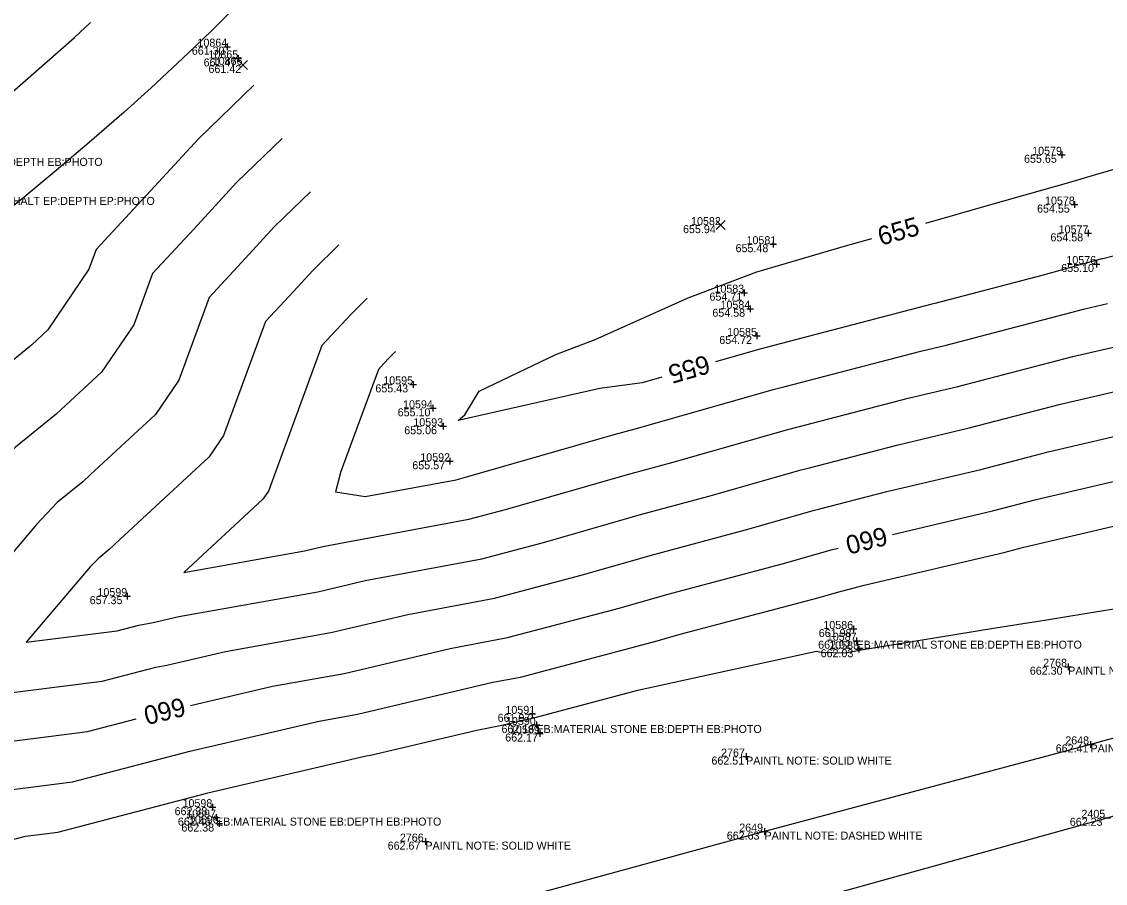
# Model space of a CAD drawing. Extents: x 2129350 to 2137777, y 657588 to 659885.
# Drawn here: x 2131657.6 to 2131820.1, y 658361.5 to 658490.7 of the extents above; entities that cross this region are included whole.
import ezdxf

# ---------------------------------------------------------------- set-up
doc = ezdxf.new("R2010")
doc.units = 0
for name, color, linetype in [('DT_X_Contour_Major', 7, 'Continuous'), ('DT_X_Contour_Minor', 7, 'Continuous'), ('PV_X_COP', 7, 'Continuous'), ('SV_X_Random_Point', 7, 'Continuous'), ('SV_X_Shot_Marker', 7, 'Continuous'), ('SV_X_Text_Comment', 7, 'Continuous'), ('SV_X_Text_Elevation', 7, 'Continuous'), ('SV_X_Text_Name', 7, 'Continuous')]:
    doc.layers.add(name, color=color, linetype=linetype)

msp = doc.modelspace()

# ---------------------------------------------------------------- linework, layer by layer
at = {"layer": 'DT_X_Contour_Major'}
for points in [[(2131587.83, 658430.96), (2131594.65, 658435.12), (2131596.1, 658436.14), (2131598.43, 658437.84), (2131600.3, 658439.01), (2131603.96, 658441.41), (2131611.02, 658446.03), (2131615.24, 658448.99), (2131619.72, 658452.05), (2131621.08, 658453.01), (2131629.2, 658458.85), (2131633.37, 658461.99), (2131639.62, 658466.7), (2131644.22, 658470.31), (2131651.4, 658476.15), (2131654.51, 658478.71), (2131663.84, 658486.89), (2131665.51, 658488.34), (2131667.91, 658490.59)], [(2131793.17, 658460.48), (2131802.91, 658463.31), (2131814.64, 658466.6), (2131816.48, 658467.13), (2131818.32, 658467.69), (2131832.55, 658471.79), (2131842.31, 658474.83), (2131856.04, 658478.76), (2131866.32, 658482.02), (2131866.6, 658482.08), (2131878.55, 658485.24), (2131889.39, 658487.58)], [(2131696.63, 658473.2), (2131689.8, 658466.57), (2131683.43, 658459.65), (2131677.2, 658452.93), (2131674.38, 658445.27), (2131669.55, 658438.14), (2131663.49, 658432.53), (2131662.76, 658431.85), (2131656.65, 658426.9), (2131651.69, 658421.69), (2131643.97, 658412.58), (2131639.96, 658408.53), (2131636.56, 658404.2), (2131631.64, 658398.31)], [(2131858.26, 658465.52), (2131844.22, 658461.7), (2131843.82, 658461.6), (2131827.47, 658457.14), (2131819.72, 658455.17), (2131819.58, 658455.13), (2131818.62, 658454.89), (2131810.8, 658452.68), (2131794.52, 658448.43), (2131794.1, 658448.33), (2131770.38, 658442.15), (2131768.46, 658441.65), (2131761.65, 658439.71)], [(2131753.58, 658437.4), (2131750.65, 658436.56), (2131744.27, 658435.69), (2131723.05, 658430.91), (2131724.03, 658431.74), (2131726.2, 658435.32), (2131737.68, 658440.82), (2131743.6, 658443.07), (2131757.54, 658449.28), (2131767.81, 658453.2), (2131768.54, 658453.42), (2131781.12, 658457.08), (2131785.09, 658458.19)], [(2131788.16, 658413.83), (2131803.16, 658417.34), (2131809.72, 658419.05), (2131827.46, 658423.2), (2131828.01, 658423.34), (2131828.29, 658423.41), (2131846.49, 658428.01), (2131852.49, 658429.65), (2131871.13, 658434.35), (2131876.7, 658435.86), (2131877.15, 658435.97), (2131877.31, 658436.01), (2131885.19, 658437.98)], [(2131682.9, 658388.18), (2131695.18, 658391.05), (2131705.93, 658392.98), (2131721.84, 658396.73), (2131730.43, 658398.34), (2131747.18, 658402.78), (2131754.34, 658404.83), (2131771.65, 658409.42), (2131778.46, 658411.37), (2131778.99, 658411.51), (2131780.02, 658411.77)], [(2131625.86, 658392.31), (2131624.86, 658391.68), (2131622.53, 658389.72), (2131620.27, 658387.87), (2131604.94, 658372.61), (2131627.02, 658377.81), (2131632.56, 658379.1), (2131638.21, 658380.56), (2131655.35, 658382.73), (2131667.43, 658384.26), (2131674.74, 658386.18)]]:
    msp.add_lwpolyline(points, dxfattribs=at)
at = {"layer": 'DT_X_Contour_Minor'}
for points in [[(2131691.86, 658495.29), (2131685.98, 658489.31), (2131682.57, 658486.05), (2131676.98, 658480.81), (2131672.92, 658477.14), (2131667.71, 658472.6), (2131662.76, 658468.37), (2131658.24, 658464.65), (2131652.18, 658459.75)], [(2131692.37, 658481.2), (2131684.06, 658473.13), (2131676.31, 658464.71), (2131668.73, 658456.52), (2131667.65, 658453.59), (2131661.49, 658444.49), (2131659.08, 658442.27), (2131658.79, 658442), (2131650.42, 658435.21)], [(2131700.89, 658465.21), (2131695.53, 658460.02), (2131690.54, 658454.59), (2131685.66, 658449.33), (2131681.11, 658436.95), (2131677.62, 658431.79), (2131667.89, 658422.79), (2131666.72, 658421.7), (2131662.88, 658418.59), (2131659.77, 658415.32), (2131648.03, 658401.47)], [(2131705.14, 658457.22), (2131701.27, 658453.46), (2131697.66, 658449.54), (2131694.13, 658445.73), (2131687.85, 658428.63), (2131685.68, 658425.44), (2131672.3, 658413.05), (2131670.68, 658411.55), (2131669.12, 658410.28), (2131667.85, 658408.95), (2131658.26, 658397.64), (2131671.88, 658399.37), (2131675.16, 658400.23), (2131677.28, 658400.59), (2131681.13, 658401.49), (2131701.96, 658405.23), (2131709.09, 658406.91), (2131726.57, 658410.18), (2131735.82, 658412.63), (2131750.39, 658416.82), (2131760.62, 658419.53), (2131774.46, 658423.48), (2131775.55, 658423.77), (2131789.01, 658427.27), (2131799.7, 658429.78), (2131813.38, 658433.35), (2131823.94, 658435.81)], [(2131709.4, 658449.23), (2131707.01, 658446.91), (2131704.78, 658444.48), (2131702.6, 658442.13), (2131694.58, 658420.31), (2131693.75, 658419.09), (2131681.89, 658408.11), (2131699.98, 658411.36), (2131702.71, 658412), (2131724.64, 658416.1), (2131730.14, 658417.56), (2131748.42, 658422.81), (2131755.1, 658424.58), (2131772.46, 658429.54), (2131773.82, 658429.9), (2131790.71, 658434.29), (2131797.97, 658435.99), (2131815.21, 658440.49), (2131822.18, 658442.12)], [(2131713.65, 658441.23), (2131712.74, 658440.35), (2131711.9, 658439.43), (2131711.07, 658438.53), (2131705.45, 658423.25), (2131704.64, 658420.21), (2131709.09, 658419.48), (2131722.71, 658422.02), (2131724.46, 658422.49), (2131746.44, 658428.8), (2131749.59, 658429.63), (2131770.46, 658435.6), (2131772.1, 658436.02), (2131792.41, 658441.31), (2131796.25, 658442.21), (2131817.04, 658447.64), (2131820.42, 658448.43)], [(2131652.54, 658389.65), (2131669.66, 658391.82), (2131677.7, 658393.93), (2131679.33, 658394.21), (2131688.15, 658396.27), (2131703.95, 658399.1), (2131715.46, 658401.82), (2131728.5, 658404.26), (2131741.5, 658407.7), (2131752.37, 658410.83), (2131766.13, 658414.48), (2131776.46, 658417.43), (2131777.27, 658417.64), (2131787.32, 658420.25), (2131801.43, 658423.56), (2131811.55, 658426.2), (2131825.7, 658429.51)], [(2131648.16, 658374.55), (2131658.16, 658375.82), (2131665.21, 658376.71), (2131682.77, 658381.33), (2131683.43, 658381.44), (2131702.2, 658385.82), (2131707.91, 658386.85), (2131728.22, 658391.64), (2131732.36, 658392.41), (2131752.86, 658397.85), (2131756.32, 658398.84), (2131777.16, 658404.37), (2131780.46, 658405.31), (2131780.72, 658405.38), (2131783.92, 658406.21), (2131804.89, 658411.12), (2131807.89, 658411.91), (2131829.22, 658416.89)], [(2131637.38, 658363.19), (2131658.12, 658368.55), (2131660.97, 658368.91), (2131662.99, 658369.16), (2131685.31, 658375.03), (2131685.48, 658375.06), (2131709.23, 658380.6), (2131709.89, 658380.72), (2131725.81, 658384.48), (2131729.34, 658385.14), (2131734.38, 658386.3), (2131749.96, 658390.44), (2131758.41, 658392.29), (2131776.78, 658396.3), (2131777.48, 658396.18), (2131781.13, 658396.06), (2131782.95, 658396.4), (2131783.26, 658396.45), (2131783.47, 658396.49), (2131803.62, 658399.8), (2131809.39, 658400.72), (2131809.44, 658400.73), (2131824.14, 658403.13)]]:
    msp.add_lwpolyline(points, dxfattribs=at)
at = {"layer": 'PV_X_COP'}
for points in [[(2132202.83, 658488.38), (2132155.56, 658475.63), (2132106.82, 658462.06), (2132058.23, 658448.72), (2132010.68, 658435.63), (2131961.6, 658422.31), (2131914.05, 658409.25), (2131865.68, 658395.41), (2131817.88, 658382.33), (2131768.98, 658369.25), (2131721.26, 658356.24), (2131673.31, 658343.07), (2131624.9, 658329.64), (2131575.84, 658315.95), (2131528.03, 658302.66), (2131480.18, 658289.6)], [(2131434.96, 658264.62), (2131482.99, 658278.86), (2131531.35, 658291.7), (2131579.8, 658304.53), (2131627.59, 658318.32), (2131676.42, 658331.06), (2131724.39, 658344.88), (2131772.33, 658357.98), (2131820.4, 658371.32), (2131868.44, 658385.3), (2131917.07, 658397.56), (2131965.01, 658411.3), (2132013.65, 658424.51), (2132062, 658437.37), (2132109.91, 658450.62), (2132158.56, 658463.82), (2132206.06, 658477.43)]]:
    msp.add_lwpolyline(points, dxfattribs=at)
at = {"layer": 'SV_X_Random_Point'}
for p, q in [((2131690.1, 658483.55), (2131691.43, 658484.89)), ((2131690.1, 658484.89), (2131691.43, 658483.55)), ((2131761.74, 658459.54), (2131763.08, 658460.87)), ((2131761.74, 658460.87), (2131763.08, 658459.54))]:
    msp.add_line(p, q, dxfattribs=at)
at = {"layer": 'SV_X_Shot_Marker'}
for p, q in [((2131687.89, 658486.96), (2131688.89, 658486.96)), ((2131688.39, 658487.46), (2131688.39, 658486.46)), ((2131688.39, 658486.96), (2131688.39, 658486.96)), ((2131690.05, 658485.7), (2131690.05, 658484.7)), ((2131689.55, 658485.2), (2131690.55, 658485.2)), ((2131690.05, 658485.2), (2131690.05, 658485.2)), ((2131813.07, 658470.75), (2131814.07, 658470.75)), ((2131813.57, 658471.25), (2131813.57, 658470.25)), ((2131813.57, 658470.75), (2131813.57, 658470.75)), ((2131815, 658463.28), (2131816, 658463.28)), ((2131815.5, 658463.78), (2131815.5, 658462.78)), ((2131815.5, 658463.28), (2131815.5, 658463.28)), ((2131817.53, 658459.47), (2131817.53, 658458.47)), ((2131770.3, 658457.84), (2131770.3, 658456.84)), ((2131817.03, 658458.97), (2131818.03, 658458.97)), ((2131817.53, 658458.97), (2131817.53, 658458.97)), ((2131769.8, 658457.34), (2131770.8, 658457.34)), ((2131770.3, 658457.34), (2131770.3, 658457.34)), ((2131818.27, 658454.37), (2131819.27, 658454.37)), ((2131818.77, 658454.87), (2131818.77, 658453.87)), ((2131818.77, 658454.37), (2131818.77, 658454.37)), ((2131765.42, 658450.07), (2131766.42, 658450.07)), ((2131765.92, 658450.57), (2131765.92, 658449.57)), ((2131765.92, 658450.07), (2131765.92, 658450.07)), ((2131766.82, 658448.16), (2131766.82, 658447.16)), ((2131766.32, 658447.66), (2131767.32, 658447.66)), ((2131766.82, 658447.66), (2131766.82, 658447.66)), ((2131767.32, 658443.58), (2131768.32, 658443.58)), ((2131767.82, 658444.08), (2131767.82, 658443.08)), ((2131767.82, 658443.58), (2131767.82, 658443.58)), ((2131716.27, 658436.82), (2131716.27, 658435.82)), ((2131715.77, 658436.32), (2131716.77, 658436.32)), ((2131716.27, 658436.32), (2131716.27, 658436.32)), ((2131719.23, 658433.23), (2131719.23, 658432.23)), ((2131718.73, 658432.73), (2131719.73, 658432.73)), ((2131719.23, 658432.73), (2131719.23, 658432.73)), ((2131720.28, 658430.04), (2131721.28, 658430.04)), ((2131720.78, 658430.54), (2131720.78, 658429.54)), ((2131720.78, 658430.04), (2131720.78, 658430.04)), ((2131721.8, 658425.29), (2131721.8, 658424.29)), ((2131721.3, 658424.79), (2131722.3, 658424.79)), ((2131721.8, 658424.79), (2131721.8, 658424.79)), ((2131672.91, 658404.56), (2131673.91, 658404.56)), ((2131673.41, 658405.06), (2131673.41, 658404.06)), ((2131673.41, 658404.56), (2131673.41, 658404.56)), ((2131781.84, 658399.64), (2131782.84, 658399.64)), ((2131782.34, 658400.14), (2131782.34, 658399.14)), ((2131782.34, 658399.64), (2131782.34, 658399.64)), ((2131782.28, 658397.88), (2131783.28, 658397.88)), ((2131782.78, 658398.38), (2131782.78, 658397.38)), ((2131782.78, 658397.88), (2131782.78, 658397.88)), ((2131782.65, 658396.59), (2131783.65, 658396.59)), ((2131783.15, 658397.09), (2131783.15, 658396.09)), ((2131783.15, 658396.59), (2131783.15, 658396.59)), ((2131814.54, 658394.48), (2131814.54, 658393.48)), ((2131814.04, 658393.98), (2131815.04, 658393.98)), ((2131814.54, 658393.98), (2131814.54, 658393.98)), ((2131733.65, 658386.91), (2131734.65, 658386.91)), ((2131734.15, 658387.41), (2131734.15, 658386.41)), ((2131734.15, 658386.91), (2131734.15, 658386.91)), ((2131734.27, 658385.24), (2131735.27, 658385.24)), ((2131734.77, 658385.74), (2131734.77, 658384.74)), ((2131734.77, 658385.24), (2131734.77, 658385.24)), ((2131735.26, 658384.46), (2131735.26, 658383.46)), ((2131734.76, 658383.96), (2131735.76, 658383.96)), ((2131735.26, 658383.96), (2131735.26, 658383.96)), ((2131817.38, 658382.33), (2131818.38, 658382.33)), ((2131817.88, 658382.83), (2131817.88, 658381.83)), ((2131817.88, 658382.33), (2131817.88, 658382.33)), ((2131765.72, 658380.5), (2131766.72, 658380.5)), ((2131766.22, 658381), (2131766.22, 658380)), ((2131766.22, 658380.5), (2131766.22, 658380.5)), ((2131686.17, 658373.41), (2131686.17, 658372.41)), ((2131685.67, 658372.91), (2131686.67, 658372.91)), ((2131686.17, 658372.91), (2131686.17, 658372.91)), ((2131686.71, 658371.85), (2131686.71, 658370.85)), ((2131686.21, 658371.35), (2131687.21, 658371.35)), ((2131686.69, 658370.46), (2131687.69, 658370.46)), ((2131686.71, 658371.35), (2131686.71, 658371.35)), ((2131687.19, 658370.96), (2131687.19, 658369.96)), ((2131687.19, 658370.46), (2131687.19, 658370.46)), ((2131819.9, 658371.32), (2131820.9, 658371.32)), ((2131718.12, 658368.25), (2131718.12, 658367.25)), ((2131768.48, 658369.25), (2131769.48, 658369.25)), ((2131768.98, 658369.75), (2131768.98, 658368.75)), ((2131768.98, 658369.25), (2131768.98, 658369.25)), ((2131717.62, 658367.75), (2131718.62, 658367.75)), ((2131718.12, 658367.75), (2131718.12, 658367.75))]:
    msp.add_line(p, q, dxfattribs=at)

# ---------------------------------------------------------------- texts
at = {"layer": 'DT_X_Contour_Major'}
for s, rotation, p in [('655', 15.7954, (2131786.43, 658457.1)), ('655', 195.9515, (2131760.31, 658440.78)), ('660', 194.1542, (2131786.99, 658415.01)), ('660', 193.7325, (2131681.72, 658389.41))]:
    msp.add_text(s, height=2.8, rotation=rotation, dxfattribs=at).set_placement(p)
at = {"layer": 'SV_X_Text_Comment'}
for s, p in [('EB:MATERIAL OTHER EB:DEPTH EB:PHOTO', (2131635.82, 658469.08)), ('EP:MATERIAL ASPHALT EP:DEPTH EP:PHOTO', (2131641.95, 658463.23)), ('EB:MATERIAL STONE EB:DEPTH EB:PHOTO', (2131782.78, 658396.68)), ('PAINTL NOTE: SOLID WHITE', (2131814.54, 658392.78)), ('EB:MATERIAL STONE EB:DEPTH EB:PHOTO', (2131734.77, 658384.04)), ('PAINTL NOTE: DASHED WHITE', (2131817.88, 658381.13)), ('PAINTL NOTE: SOLID WHITE', (2131766.22, 658379.3)), ('EB:MATERIAL STONE EB:DEPTH EB:PHOTO', (2131686.71, 658370.15)), ('PAINTL NOTE: DASHED WHITE', (2131768.98, 658368.05)), ('PAINTL NOTE: SOLID WHITE', (2131718.12, 658366.55))]:
    msp.add_text(s, height=1.2, dxfattribs=at).set_placement(p)
at = {"layer": 'SV_X_Text_Elevation'}
for s, p in [('661.30', (2131683.08, 658485.76)), ('661.47', (2131684.85, 658484)), ('661.42', (2131685.58, 658483.02)), ('655.65', (2131807.91, 658469.55)), ('654.55', (2131809.86, 658462.08)), ('655.94', (2131756.76, 658459)), ('654.58', (2131811.87, 658457.77)), ('655.48', (2131764.64, 658456.14)), ('655.10', (2131813.49, 658453.17)), ('654.71', (2131760.73, 658448.87)), ('654.58', (2131761.16, 658446.46)), ('654.72', (2131762.2, 658442.38)), ('655.43', (2131710.62, 658435.12)), ('655.10', (2131713.96, 658431.53)), ('655.06', (2131714.95, 658428.84)), ('655.57', (2131716.16, 658423.59)), ('657.35', (2131667.77, 658403.36)), ('661.98', (2131777.12, 658398.43)), ('662.02', (2131777.03, 658396.68)), ('662.03', (2131777.4, 658395.4)), ('662.30', (2131808.78, 658392.78)), ('661.97', (2131728.95, 658385.71)), ('662.16', (2131729.53, 658384.04)), ('662.17', (2131730.09, 658382.76)), ('662.41', (2131812.66, 658381.13)), ('662.51', (2131761.02, 658379.3)), ('662.38', (2131680.5, 658371.71)), ('662.46', (2131680.99, 658370.15)), ('662.38', (2131681.52, 658369.26)), ('662.23', (2131814.77, 658370.12)), ('662.63', (2131763.32, 658368.05)), ('662.67', (2131712.46, 658366.55))]:
    msp.add_text(s, height=1.2, dxfattribs=at).set_placement(p)
at = {"layer": 'SV_X_Text_Name'}
for s, p in [('10864', (2131683.93, 658486.96)), ('10865', (2131685.58, 658485.2)), ('10866', (2131686.22, 658484.22)), ('10579', (2131809.13, 658470.75)), ('10578', (2131811.06, 658463.28)), ('10582', (2131757.97, 658460.2)), ('10577', (2131813.1, 658458.97)), ('10581', (2131766.28, 658457.34)), ('10576', (2131814.26, 658454.37)), ('10583', (2131761.47, 658450.07)), ('10584', (2131762.38, 658447.66)), ('10585', (2131763.38, 658443.58)), ('10595', (2131711.8, 658436.32)), ('10594', (2131714.77, 658432.73)), ('10593', (2131716.31, 658430.04)), ('10592', (2131717.35, 658424.79)), ('10599', (2131668.93, 658404.56)), ('10586', (2131777.81, 658399.64)), ('10587', (2131778.33, 658397.88)), ('10588', (2131778.69, 658396.59)), ('2768', (2131810.78, 658393.98)), ('10591', (2131730.12, 658386.91)), ('10590', (2131730.2, 658385.24)), ('10589', (2131730.8, 658383.96)), ('2648', (2131814.09, 658382.33)), ('2767', (2131762.47, 658380.5)), ('10598', (2131681.69, 658372.91)), ('10597', (2131682.24, 658371.35)), ('10596', (2131682.65, 658370.46)), ('2405', (2131816.52, 658371.32)), ('2649', (2131765.19, 658369.25)), ('2766', (2131714.29, 658367.75))]:
    msp.add_text(s, height=1.2, dxfattribs=at).set_placement(p)

doc.saveas('drawing.dxf')
